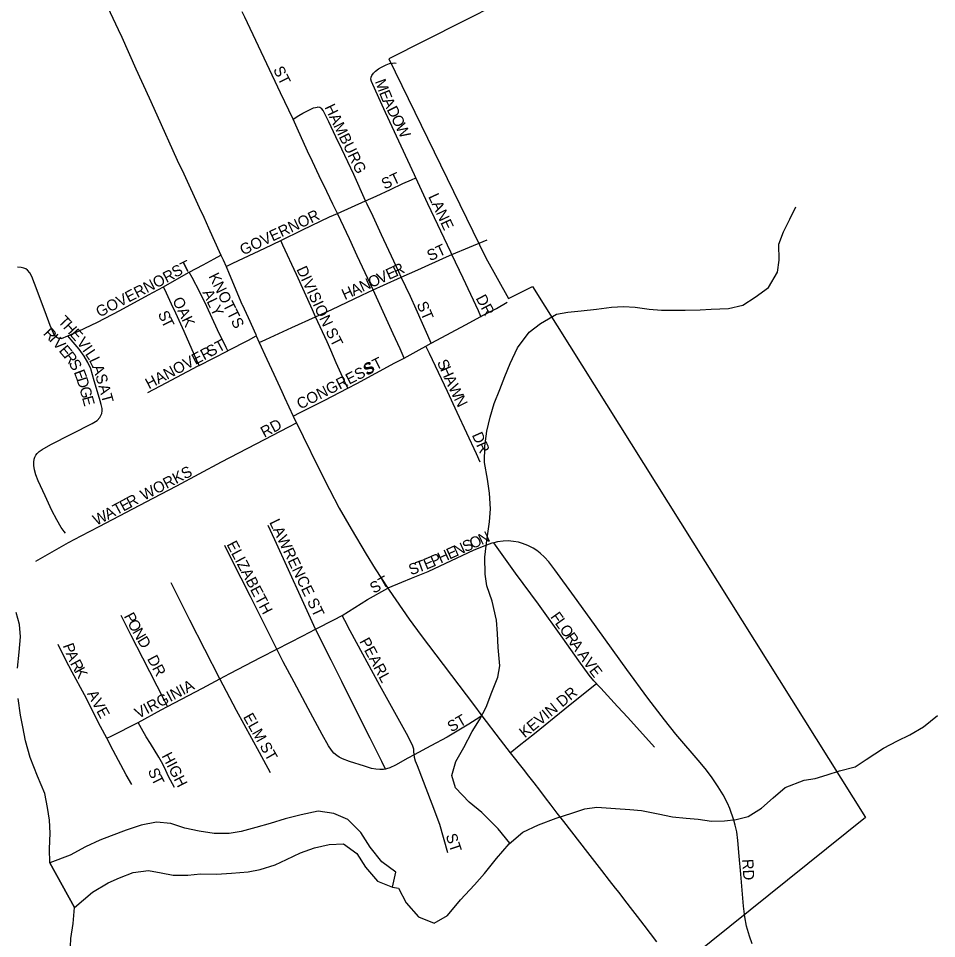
# Model space of a CAD drawing. Extents: x 1451455 to 1749751, y 218250 to 574981.
# Drawn here: x 1585819 to 1589986, y 267078 to 271255 of the extents above; entities that cross this region are included whole.
import ezdxf

# ---------------------------------------------------------------- set-up
doc = ezdxf.new("R2010")
doc.units = 0
for name, color, linetype in [('GM_X_City_Street', 7, 'Continuous'), ('GM_X_City_Street_Text', 7, 'Continuous'), ('GM_X_Corporation', 7, 'Continuous'), ('GM_X_Major_River', 7, 'Continuous'), ('GM_X_Minor_River', 7, 'Continuous'), ('GM_X_US_Route', 7, 'Continuous')]:
    doc.layers.add(name, color=color, linetype=linetype)

msp = doc.modelspace()

# ---------------------------------------------------------------- linework, layer by layer
at = {"layer": 'GM_X_City_Street'}
for points in [[(1587065.6, 270798), (1587009.1, 270917.5), (1586845.9, 271261.2), (1586834.3, 271284.9)], [(1587421.4, 270968.3), (1587419, 270979.7), (1587420, 270988.9), (1587423, 270996.3), (1587430.7, 271006.9), (1587439.9, 271016), (1587453.1, 271025.8), (1587467.2, 271034.1), (1587487.9, 271044.3), (1587503.3, 271049.9), (1587516.1, 271052.3), (1587525, 271052.8), (1587533.9, 271052)], [(1587623.3, 270531.9), (1587617.2, 270545.5), (1587485.6, 270828), (1587455.3, 270893.6), (1587421.4, 270968.3)], [(1587065.6, 270798), (1587091.2, 270813.6), (1587109.9, 270824.4), (1587137, 270838.2), (1587158.2, 270848.2), (1587167.8, 270851.1), (1587175.3, 270851.9)], [(1587394.9, 270426.3), (1587340.9, 270545.8), (1587286.5, 270661.1), (1587259.9, 270716.6), (1587227.4, 270785.7), (1587210.3, 270822.3), (1587202, 270836.5), (1587196.1, 270844.8), (1587186.6, 270850.2), (1587175.3, 270851.9)], [(1587266.6, 270369.9), (1587246.1, 270411.1), (1587218.1, 270469.9), (1587184.4, 270540.7), (1587153.8, 270605.8), (1587131.6, 270653), (1587084.7, 270757.4), (1587065.6, 270798)], [(1587394.9, 270426.3), (1587442.5, 270448.4), (1587508.2, 270478.1), (1587564.4, 270505), (1587603.3, 270522.7), (1587623.3, 270531.9)], [(1587786.3, 270183.6), (1587781.2, 270194.5), (1587676.5, 270413.7), (1587623.3, 270531.9)], [(1587266.6, 270369.9), (1587394.9, 270426.3)], [(1587556.4, 270080.5), (1587545.1, 270104.4), (1587467.3, 270272.8), (1587428.4, 270355.3), (1587401.5, 270411.4), (1587394.9, 270426.3)], [(1587009.7, 270246.9), (1587108.9, 270294.8), (1587231.5, 270354.4), (1587266.6, 270369.9)], [(1587429.6, 270023), (1587357.1, 270177.5), (1587321.2, 270254.2), (1587283, 270336.9), (1587266.6, 270369.9)], [(1586761.1, 270128.6), (1586792.3, 270143.3), (1586937.4, 270212.1), (1587009.7, 270246.9)], [(1587167.9, 269900.7), (1587153.6, 269931.9), (1587080.6, 270091.7), (1587019.7, 270225), (1587009.7, 270246.9)], [(1587786.3, 270183.6), (1587866.3, 270216.1), (1587946.5, 270250.4)], [(1586593.9, 270103.1), (1586657.9, 270136.5), (1586708, 270163.4), (1586738.3, 270179.7)], [(1587556.4, 270080.5), (1587631.3, 270114), (1587762.4, 270172.9), (1587786.3, 270183.6)], [(1587918.3, 269902.4), (1587906.7, 269927.2), (1587871.9, 270001.5), (1587836.9, 270075.6), (1587786.3, 270183.6)], [(1586013.8, 269802.1), (1586002.7, 269802.2), (1585992.5, 269806.5), (1585983.3, 269815.1), (1585962.8, 269860.3), (1585940.1, 269923.1), (1585891.9, 270052.2), (1585880.2, 270083.1), (1585871.2, 270100.6), (1585860.4, 270112.6), (1585852.3, 270117.5), (1585843.4, 270121.4), (1585830.8, 270124), (1585814.6, 270125.7)], [(1586476.9, 270036.7), (1586549.1, 270077.9), (1586593.9, 270103.1)], [(1586768.8, 269745.8), (1586761.3, 269761.5), (1586723.1, 269841), (1586673.9, 269947.6), (1586642.7, 270012.3), (1586607.2, 270078.4), (1586593.9, 270103.1)], [(1587429.6, 270023), (1587475.7, 270044.2), (1587556.4, 270080.5)], [(1587692.9, 269780.6), (1587677.2, 269816), (1587653.2, 269869.9), (1587624, 269935.8), (1587598.4, 269992.3), (1587556.4, 270080.5)], [(1586043.5, 269813.3), (1586092.2, 269835.3), (1586177.7, 269876.6), (1586279.3, 269929.7), (1586409, 269999.6), (1586455.2, 270024.2), (1586476.9, 270036.7)], [(1586639.1, 269679.7), (1586629.4, 269701.6), (1586570.9, 269833), (1586532.8, 269916.2), (1586514.3, 269957.9), (1586490.5, 270008.1), (1586476.9, 270036.7)], [(1587167.9, 269900.7), (1587241.1, 269934), (1587377.4, 269999), (1587429.6, 270023)], [(1587569.4, 269713.3), (1587550.9, 269754.5), (1587520.2, 269823.2), (1587429.6, 270023)], [(1587918.3, 269902.4), (1587922, 269904.4), (1587988.9, 269938.7), (1588036.9, 269966.3)], [(1586912.1, 269783.8), (1586941.7, 269797.3), (1587059.4, 269851.1), (1587167.9, 269900.7)], [(1587313.3, 269576.9), (1587299, 269608.7), (1587261.4, 269692.1), (1587237.2, 269748.7), (1587219.9, 269786.9), (1587167.9, 269900.7)], [(1587692.9, 269780.6), (1587717.4, 269794.2), (1587847.4, 269863.6), (1587918.3, 269902.4)], [(1586032.6, 268917.8), (1586026.5, 268925.5), (1586013.4, 268944.3), (1585993.5, 268978.2), (1585970.6, 269021.7), (1585939.8, 269087), (1585909.1, 269155.9), (1585898.4, 269183.4), (1585892, 269205.5), (1585888.7, 269224.9), (1585888.2, 269241.2), (1585889.9, 269254.2), (1585892.9, 269263.5), (1585897.3, 269272.3), (1585903.2, 269280.1), (1585912.8, 269289.1), (1585926.1, 269298.6), (1585966.2, 269321), (1586153.6, 269415.9), (1586175.8, 269429.6), (1586189, 269443.7), (1586197.3, 269461), (1586198.8, 269473.8), (1586198.6, 269483.6), (1586194.7, 269503), (1586190.1, 269518.8), (1586182.4, 269544), (1586162.9, 269610.1), (1586146.8, 269663.5), (1586134.3, 269693.7), (1586117.6, 269721.8), (1586093.9, 269753.3), (1586058.1, 269795.9), (1586043.5, 269813.3)], [(1586013.8, 269802.1), (1586043.5, 269813.3)], [(1586768.8, 269745.8), (1586770.6, 269746.7), (1586862.5, 269794.5), (1586898.7, 269813.4)], [(1587569.4, 269713.3), (1587637.3, 269749.7), (1587668.5, 269767)], [(1587668.5, 269767), (1587692.9, 269780.6)], [(1587915.4, 269239.8), (1587898, 269278.8), (1587809.9, 269466), (1587765.7, 269561.3), (1587684.4, 269733.5), (1587668.5, 269767)], [(1586639.1, 269679.7), (1586768.8, 269745.8)], [(1587313.3, 269576.9), (1587354.3, 269598.2), (1587527.6, 269691), (1587569.4, 269713.3)], [(1586406.5, 269557), (1586489.4, 269600.3), (1586634, 269677.1), (1586639.1, 269679.7)], [(1587066, 269449.8), (1587098.3, 269466.2), (1587206.3, 269521), (1587313.3, 269576.9)], [(1585897.6, 268790.8), (1586045.8, 268875.8), (1586103.8, 268906.7), (1586185.6, 268948.8), (1586430.2, 269076.6), (1586538.1, 269133.1), (1586740.7, 269241.4), (1586897.5, 269324.2), (1587046.2, 269401.3), (1587080.9, 269419.2)], [(1587167.9, 268482.4), (1587107, 268616.1), (1586983.4, 268887.5), (1586953, 268952.8)], [(1587976.1, 268874.5), (1587967.9, 268872.7), (1587943, 268864.4), (1587885.4, 268840.4), (1587677.2, 268743.4), (1587601.4, 268711.9), (1587556.9, 268693.7), (1587495.8, 268668.7)], [(1589148.7, 267054.1), (1589136.5, 267088.6), (1589123.8, 267134.3), (1589115.4, 267176.4), (1589110, 267224.7), (1589097.2, 267369.8), (1589090.6, 267451.4), (1589084.9, 267523.3), (1589080, 267562.1), (1589072.7, 267593.3), (1589066.4, 267615.6), (1589047.7, 267668.5), (1589037.2, 267692.3), (1589017, 267729.8), (1588994.8, 267766.2), (1588967.9, 267807.4), (1588942.7, 267841.7), (1588913.6, 267877.1), (1588802.6, 268006.5), (1588751.3, 268070.5), (1588675.2, 268169.3), (1588579.9, 268298.8), (1588413.9, 268531.1), (1588342.1, 268629.1), (1588253.8, 268751.4), (1588225.6, 268787.6), (1588206, 268809.7), (1588186.9, 268827.7), (1588171.4, 268839.7), (1588154.8, 268850.3), (1588131.1, 268861.6), (1588106.8, 268871.5), (1588088, 268877.1), (1588065.3, 268881), (1588042.4, 268882.7), (1588019.5, 268881.8), (1587993.5, 268878.4), (1587976.1, 268874.5)], [(1588442, 268235.5), (1588429.9, 268248.5), (1588410.1, 268273.5), (1588362.6, 268339.5), (1588290.1, 268441.1), (1588178.8, 268595.8), (1588075.6, 268736), (1587999, 268842.7), (1587976.1, 268874.5)], [(1586991.5, 268392.3), (1586871.5, 268630.3), (1586787.8, 268797.7), (1586756.3, 268862.6)], [(1586733.6, 268257.7), (1586597.3, 268523.7), (1586544.3, 268629.9), (1586511.5, 268693.5)], [(1587287.9, 268545), (1587403.6, 268616.4), (1587495.8, 268668.7)], [(1586495.4, 268130.9), (1586480.2, 268161), (1586384, 268351.3), (1586331.3, 268453.3), (1586285.1, 268543.9)], [(1587167.9, 268482.4), (1587253.1, 268526.2), (1587284.9, 268543.2), (1587287.9, 268545)], [(1587615.1, 267912.1), (1587614.2, 267928.6), (1587613.2, 267938.3), (1587609, 267950.7), (1587601.4, 267968.7), (1587580.5, 268009.4), (1587459.7, 268227.3), (1587324.7, 268474.7), (1587300.4, 268521.1), (1587287.9, 268545)], [(1586991.5, 268392.3), (1587110.2, 268452.9), (1587167.9, 268482.4)], [(1587484.5, 267847.3), (1587467.6, 267881.5), (1587415.4, 267987.3), (1587358.1, 268101), (1587286.1, 268244.4), (1587239.1, 268341.7), (1587167.9, 268482.4)], [(1586219.8, 267987.2), (1586191.5, 268041.1), (1586118.1, 268183.7), (1586063.3, 268288), (1586033.1, 268345.5), (1585999.9, 268413.6)], [(1586733.6, 268257.7), (1586779.1, 268281.5), (1586920.1, 268355.1), (1586991.5, 268392.3)], [(1587484.5, 267847.3), (1587475.9, 267845.6), (1587458.8, 267844.8), (1587441.8, 267846.3), (1587422.1, 267850.4), (1587390.4, 267860.3), (1587321.5, 267882.1), (1587290.5, 267894), (1587275.3, 267901.4), (1587263.8, 267909), (1587250.9, 267920.2), (1587239.6, 267932.9), (1587226.4, 267952.4), (1587197.2, 268004.1), (1587133.4, 268122.6), (1587070, 268241.3), (1587020.8, 268334.2), (1586991.5, 268392.3)], [(1586495.4, 268130.9), (1586654.7, 268214.6), (1586733.6, 268257.7)], [(1586962.8, 267830.2), (1586913.3, 267922.8), (1586809.3, 268112.7), (1586733.6, 268257.7)], [(1588050.8, 267921.5), (1588091.8, 267954.4), (1588160.7, 268009.6), (1588299.2, 268120.6), (1588422.2, 268219.6), (1588442, 268235.5)], [(1588705.7, 267946.3), (1588585.1, 268080.9), (1588538.7, 268131.9), (1588463, 268214.1), (1588445.6, 268231.6), (1588442, 268235.5)], [(1586362.8, 268058.9), (1586466.3, 268115.6), (1586495.4, 268130.9)], [(1587922.3, 268089.7), (1587896.5, 268072.8), (1587863, 268050.8), (1587764.7, 267991.8), (1587691, 267953.3), (1587615.1, 267912.1)], [(1586219.8, 267987.2), (1586239.8, 267997.3), (1586362.8, 268058.9)], [(1586527.3, 267764.4), (1586500.5, 267813.5), (1586488.5, 267840.6), (1586474.3, 267870.3), (1586456.7, 267901.8), (1586417.8, 267962.8), (1586398.7, 267993.7), (1586378.1, 268031.1), (1586362.8, 268058.9)], [(1586333.6, 267777.1), (1586308.5, 267821.5), (1586249.5, 267931), (1586219.8, 267987.2)], [(1587615.1, 267912.1), (1587587.1, 267897), (1587529.7, 267864.9), (1587505.4, 267853.6), (1587489.3, 267848.2), (1587484.5, 267847.3)], [(1587768.2, 267467), (1587731.7, 267595.8), (1587697.4, 267688.3), (1587630, 267862.5), (1587621.7, 267883.8), (1587617.2, 267899.4), (1587616, 267905.8), (1587615.1, 267912.1)]]:
    msp.add_lwpolyline(points, dxfattribs=at)
at = {"layer": 'GM_X_Corporation'}
msp.add_lwpolyline([(1588334.3, 271493.3), (1587500.2, 271070.7), (1587940.1, 270168.8), (1588043.7, 269984), (1588152, 270037.8), (1589663.1, 267627.4), (1588786.7, 266922.7)], dxfattribs=at)
at = {"layer": 'GM_X_Major_River'}
for p, q in [((1585961.7, 267421.6), (1586073.6, 267219.8)), ((1586073.6, 267219.8), (1585961.7, 267421.6))]:
    msp.add_line(p, q, dxfattribs=at)
for points in [[(1585815.2, 268305.5), (1585822, 268377.6), (1585828.7, 268447.7), (1585823.3, 268503.9), (1585807.9, 268558.3)], [(1585961.7, 267421.6), (1585960.4, 267485.8), (1585963.2, 267555.9), (1585959.8, 267616.1), (1585950.4, 267672.4), (1585939.1, 267736.7), (1585906, 267815.2), (1585872.9, 267899.8), (1585851.7, 267976.3), (1585838.3, 268038.6), (1585828.9, 268092.8), (1585817.7, 268167.1)], [(1586073.6, 267219.8), (1586154.4, 267289.1), (1586226.9, 267330.4), (1586277.1, 267353.9), (1586339.4, 267377.2), (1586409.5, 267386.5), (1586467.4, 267375.8), (1586521.3, 267365.1), (1586587.4, 267366.4), (1586645.4, 267371.8), (1586717.5, 267371), (1586785.5, 267374.2), (1586861.6, 267381.3), (1586915.7, 267390.8), (1586984, 267412.1), (1587036.3, 267437.5), (1587098.6, 267466.9), (1587162.9, 267490.2), (1587229.1, 267505.5), (1587295.1, 267508.8), (1587354.7, 267464), (1587394, 267401.4), (1587449.4, 267338.6), (1587517.1, 267311.8), (1587531.8, 267379.8), (1587468.3, 267426.6), (1587415, 267493.4), (1587373.7, 267560), (1587314.3, 267618.9), (1587250.6, 267645.7), (1587178.7, 267656.5), (1587102.5, 267639.3), (1587030.3, 267622.1), (1586962, 267600.8), (1586895.8, 267581.5), (1586829.6, 267564.2), (1586775.5, 267554.8), (1586707.4, 267555.5), (1586639.5, 267566.3), (1586573.7, 267579.1), (1586509.9, 267599.9), (1586445.9, 267606.6), (1586375.7, 267593.4), (1586307.5, 267570.1), (1586239.2, 267544.8), (1586188.9, 267525.3), (1586122.6, 267494), (1586054.1, 267456.6), (1585961.7, 267421.6)], [(1586640.3, 265589.2), (1586612.9, 265653.7), (1586555.7, 265722.5), (1586510.3, 265787.2), (1586473, 265851.8), (1586443.8, 265920.3), (1586410.4, 265984.8), (1586385, 266041.3), (1586351.7, 266103.8), (1586316.6, 266188.4), (1586295.3, 266250.8), (1586277.8, 266301.1), (1586248.6, 266379.7), (1586223.3, 266442.1), (1586205.9, 266502.5), (1586176.8, 266585), (1586126.4, 266734), (1586105.1, 266802.4), (1586083.8, 266866.8), (1586056.7, 266951.3), (1586053.3, 267005.5), (1586056.1, 267077.6), (1586066.8, 267145.7), (1586073.6, 267219.8)]]:
    msp.add_lwpolyline(points, dxfattribs=at)
at = {"layer": 'GM_X_Minor_River'}
for points in [[(1588049.8, 267511.1), (1587996.6, 267576.5), (1587921.6, 267649.8), (1587864.2, 267696.8), (1587803.1, 267761.9), (1587785.9, 267818.3), (1587804.9, 267882.2), (1587839.8, 267945.9), (1587878.9, 268017.5), (1587911.7, 268071.2), (1587942.6, 268128.9), (1587967.6, 268196.8), (1587994.6, 268264.6), (1588003.4, 268316.6), (1587996.6, 268398.9), (1587993.5, 268463.2), (1587988.4, 268523.4), (1587969.6, 268610), (1587944.6, 268678.5), (1587937.4, 268732.8), (1587936.5, 268809), (1587941.2, 268861.1), (1587950, 268917.1), (1587956.8, 268969.2), (1587961.7, 269029.3), (1587956.7, 269099.6), (1587947.6, 269163.9), (1587934.7, 269238.3), (1587935.8, 269312.5), (1587944.8, 269380.6), (1587959.7, 269444.6), (1587978.6, 269506.5), (1588003.6, 269570.3), (1588026.5, 269630.1), (1588051.3, 269688), (1588084.4, 269759.7), (1588137.5, 269831.1), (1588188.1, 269870.5), (1588260.8, 269911.6), (1588313, 269920.8), (1588373.1, 269928), (1588443.3, 269935), (1588511.5, 269944.1), (1588565.6, 269947.3), (1588617.6, 269944.5), (1588681.6, 269935.6), (1588737.6, 269930.8), (1588787.6, 269930), (1588845.7, 269931.2), (1588913.8, 269932.2), (1588963.9, 269935.5), (1589042, 269938.4), (1589106.3, 269953.5), (1589162.8, 269988.8), (1589223.6, 270034), (1589264.6, 270103.6), (1589271.4, 270157.7), (1589270.5, 270229.9), (1589291.3, 270285.8), (1589320.1, 270343.5), (1589347, 270399.3)], [(1587517.2, 267312.1), (1587544.2, 267306.2), (1587579.3, 267239.6), (1587634.4, 267176.6), (1587706.1, 267147.5), (1587766.7, 267182.7), (1587825.8, 267254), (1587888.8, 267321.3), (1587933.6, 267372.8), (1587988.7, 267442.2), (1588045.7, 267507.6), (1588108.5, 267560.9), (1588179.1, 267593.9), (1588259.6, 267624.9), (1588330, 267647.9), (1588390.3, 267667.1), (1588444.5, 267674.3), (1588528.5, 267669.1), (1588594.5, 267664.1), (1588646.5, 267659.4), (1588722.3, 267644.2), (1588788.2, 267631.2), (1588850.2, 267624.3), (1588904.2, 267619.5), (1588964.1, 267610.6), (1589024.2, 267611.8), (1589076.3, 267619), (1589130.6, 267632.3), (1589191.2, 267669.5), (1589243.9, 267716.9), (1589298.7, 267764.2), (1589385.2, 267797.1), (1589435.4, 267804.4), (1589489.7, 267821.6), (1589546, 267838.9), (1589616.3, 267857.9), (1589666.9, 267891.3), (1589745.7, 267942.3), (1589808.2, 267975.5), (1589864.7, 268002.7), (1589927.3, 268039.9), (1589990.1, 268091.2)]]:
    msp.add_lwpolyline(points, dxfattribs=at)
at = {"layer": 'GM_X_US_Route'}
for points in [[(1586188.4, 271383.3), (1586271.6, 271205), (1586288.2, 271169.4), (1586352.3, 271025.6), (1586411.9, 270894.8), (1586447.4, 270817.3), (1586539.5, 270610.7), (1586569.5, 270548.7), (1586639.4, 270396.8), (1586659.9, 270352.3), (1586681.7, 270304.7), (1586701.6, 270260.1), (1586738.3, 270179.7), (1586747.7, 270159.2), (1586761.1, 270128.6), (1586775.7, 270095.4), (1586833.6, 269958.2)], [(1586833.6, 269958.2), (1586834.3, 269956.4), (1586861.4, 269896.8), (1586895.7, 269819.9), (1586898.7, 269813.4), (1586912.1, 269783.8), (1586946.8, 269707.5), (1586977.8, 269639.4), (1587014.2, 269560.6), (1587026.6, 269534.1), (1587066, 269449.8), (1587066.6, 269448.4), (1587080.9, 269419.2), (1587111.5, 269357.1), (1587178.7, 269218.5), (1587230.4, 269116.1), (1587275.3, 269032.4), (1587328.6, 268938.3), (1587397, 268822.6), (1587438.7, 268756), (1587495.8, 268668.7), (1587501.5, 268660.1), (1587593.1, 268528.2), (1587647.1, 268454), (1587884.1, 268139.9), (1587922.3, 268089.7), (1588005.8, 267980.4)], [(1588005.8, 267980.4), (1588050.8, 267921.5), (1588051.2, 267921.1), (1588109.7, 267846.3), (1588133.8, 267815.6), (1588157.7, 267784.5), (1588183.6, 267751), (1588209.6, 267717.4), (1588235.5, 267683.8), (1588263.3, 267647.6), (1588293.1, 267608.8), (1588329, 267562.2), (1588365.2, 267515.7), (1588401.4, 267469.3), (1588433.4, 267428), (1588465.8, 267387.1), (1588500.6, 267341.8), (1588528, 267306.9), (1588544, 267286.8), (1588566, 267258.7), (1588595.4, 267219.7), (1588627, 267178.1), (1588656.8, 267139.2), (1588686.7, 267100.4), (1588714.4, 267063.9)]]:
    msp.add_lwpolyline(points, dxfattribs=at)

# ---------------------------------------------------------------- texts
at = {"layer": 'GM_X_City_Street_Text'}
for s, rotation, p in [('ST', 296.5651, (1586973.9, 271023.2)), ('M', 289.5855, (1587436.3, 270969.3)), ('E', 292.2425, (1587454.9, 270917.2)), ('A', 296.1847, (1587469.8, 270881.2)), ('HAMBURG', 295.8654, (1587207, 270851.8)), ('D', 296.575, (1587489.4, 270841.4)), ('O', 296.5675, (1587509, 270802)), ('W', 296.5632, (1587528.7, 270762.7)), ('ST', 25.0177, (1587480.7, 270477.5)), ('LANE', 294.9443, (1587678, 270446.6)), ('GOVERNOR', 25.2403, (1586838.2, 270178.3)), ('ST', 25.0149, (1587687.5, 270151.9)), ('ST', 26.565, (1586530, 270077)), ('DIVISION', 294.9608, (1587079.6, 270116.5)), ('E', 24.566, (1587500.5, 270067.4)), ('R', 25.4343, (1587533.2, 270082.4)), ('GOVERNOR', 27.2158, (1586186.7, 269896.6)), ('KNOTTS', 296.5664, (1586680.4, 270084.5)), ('O', 24.5561, (1587420.4, 270030.8)), ('V', 24.5511, (1587460.4, 270049.1)), ('A', 24.5561, (1587340.4, 269994.3)), ('N', 24.5561, (1587380.4, 270012.6)), ('ALY', 295.71, (1586652.8, 270011.1)), ('H', 24.5561, (1587300.3, 269976)), ('DR', 297.894, (1587893.3, 269985)), ('OAK', 295.7083, (1586516.5, 269975.6)), ('ST', 293.2005, (1587625.3, 269957.9)), ('S', 293.8363, (1586450.7, 269915.1)), ('T', 313.0437, (1585995.5, 269877.1)), ('H', 313.0368, (1586019.5, 269851.4)), ('T', 296.0456, (1586465.8, 269881)), ('R', 313.347, (1585928.6, 269822.4)), ('E', 311.7912, (1586049.3, 269819.4)), ('ST', 296.5651, (1587211.4, 269835.2)), ('I', 313.2222, (1585955.7, 269793.6)), ('V', 312.2325, (1585970.6, 269777.8)), ('V', 307.5333, (1586080.6, 269783.8)), ('ST', 28.0746, (1586688.2, 269716.1)), ('E', 310.0872, (1585999.9, 269745.6)), ('I', 305.2239, (1586107.1, 269749.3)), ('L', 303.8151, (1586119.6, 269731.6)), ('HANOVER', 27.6814, (1586411.1, 269571)), ('R', 306.5336, (1586022, 269719.3)), ('L', 295.5632, (1586138.2, 269704)), ('ST', 26.565, (1587401.2, 269637)), ('S', 302.2501, (1586045, 269688.3)), ('A', 289.3249, (1586152.9, 269673.6)), ('CONGRESS', 26.9163, (1587097.7, 269478.7)), ('S', 294.1664, (1587717.6, 269694.1)), ('H', 294.1758, (1587732, 269661.9)), ('E', 290.5736, (1586069.5, 269649.7)), ('D', 287.5848, (1586081.7, 269617.4)), ('S', 287.1108, (1586167.3, 269632.6)), ('A', 294.201, (1587750.1, 269621.8)), ('G', 285.7938, (1586094.8, 269575.8)), ('A', 285.6016, (1586181.2, 269586.6)), ('W', 295.8524, (1587768.8, 269580.2)), ('E', 285.572, (1586106.8, 269533.5)), ('T', 285.3881, (1586193, 269544.2)), ('N', 296.5674, (1587794, 269528.1)), ('RD', 27.8965, (1586934.6, 269350.9)), ('DR', 293.9704, (1587876, 269364)), ('WORKS', 27.5953, (1586389.2, 269065)), ('R', 28.2107, (1586326, 269032.1)), ('T', 28.2147, (1586263.9, 268998.8)), ('E', 28.2145, (1586295, 269015.4)), ('W', 26.1816, (1586172.1, 268951.8)), ('A', 28.2518, (1586225.2, 268978)), ('LAWRENCE ST', 295.5136, (1586956.4, 268968.2)), ('N', 25.3665, (1587920.8, 268863.9)), ('ELIZABETH', 297.5823, (1586762.5, 268867.5)), ('N', 24.2765, (1587807.6, 268812.8)), ('S', 24.2794, (1587847.7, 268830.9)), ('O', 24.2676, (1587879.7, 268845.4)), ('H', 24.2765, (1587735.3, 268780.3)), ('E', 24.2676, (1587775.5, 268798.3)), ('T', 19.997, (1587633.9, 268738.6)), ('E', 22.8046, (1587669.5, 268751.6)), ('P', 24.1781, (1587703.2, 268765.8)), ('S', 19.5344, (1587600.3, 268726.7)), ('ST', 29.7432, (1587431.6, 268642.4)), ('P', 297.8145, (1586296.2, 268541.8)), ('F', 305.5353, (1588231.5, 268538.5)), ('O', 297.8927, (1586312.6, 268510.6)), ('L', 305.5091, (1588252, 268509.8)), ('O', 305.5346, (1588272.4, 268481.2)), ('N', 299.8398, (1586334.1, 268470.1)), ('R', 305.5257, (1588298, 268445.3)), ('P', 289.8909, (1586019.5, 268408.5)), ('D', 300.926, (1586356.5, 268431)), ('PEARL', 298.3031, (1587365.3, 268427.5)), ('A', 305.518, (1588321, 268413.1)), ('A', 293.3046, (1586032.7, 268372.4)), ('A', 305.5188, (1588354.2, 268366.6)), ('R', 298.5834, (1586052.3, 268327.5)), ('DR', 297.899, (1586401.7, 268348.2)), ('V', 305.5346, (1588379.8, 268330.7)), ('K', 298.6013, (1586071.2, 268292.7)), ('E', 307.3839, (1588406.4, 268293.5)), ('VIRGINIA', 27.7593, (1586362.8, 268075)), ('KEVIN DR', 39.4745, (1588117.2, 267986.3)), ('AVE', 298.3006, (1586128.9, 268189.9)), ('ELM', 299.2491, (1586837.2, 268084.4)), ('ST', 29.7461, (1587783.6, 268013.2)), ('ST', 299.7432, (1586912, 267952.5)), ('HIGH', 297.3003, (1586467.9, 267907.9)), ('S', 291.2636, (1586405.6, 267841.1)), ('T', 296.8759, (1586420.5, 267803.4)), ('ST', 288.4382, (1587757.6, 267546)), ('RD', 273.0111, (1589104.4, 267437.9))]:
    msp.add_text(s, height=50, rotation=rotation, dxfattribs=at).set_placement(p)

doc.saveas('drawing.dxf')
